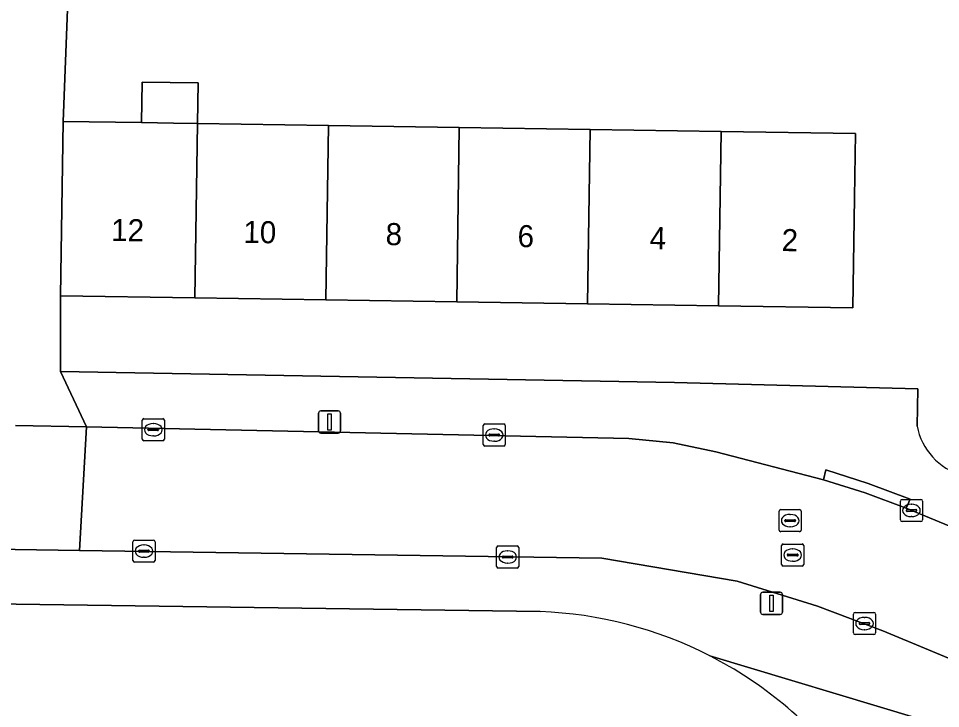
# Model space of a CAD drawing. Extents: x 163683 to 164494, y 382709 to 383872.
# Drawn here: x 164204.03 to 164245.78, y 383428.32 to 383459.58 of the extents above; entities that cross this region are included whole.
import ezdxf

# ---------------------------------------------------------------- set-up
doc = ezdxf.new("R2010")
doc.units = 0
for name, color, linetype in [('IMGEO_Erf', 7, 'Continuous'), ('IMGEO_Kolk', 7, 'Continuous'), ('IMGEO_Lichtmast', 7, 'Continuous'), ('IMGEO_Pand', 7, 'Continuous'), ('IMGEO_Pand_nummerreeks', 7, 'Continuous'), ('IMGEO_Rijbaan_lokaal_open', 7, 'Continuous'), ('IMGEO_Rioolput', 7, 'Continuous'), ('IMGEO_Voetpad_open', 7, 'Continuous')]:
    doc.layers.add(name, color=color, linetype=linetype)

msp = doc.modelspace()

# ---------------------------------------------------------------- linework, layer by layer
at = {"layer": 'IMGEO_Erf'}
for points in [[(164206.268, 383460.383), (164206.057, 383454.918), (164209.609, 383454.864), (164209.637, 383456.7), (164212.164, 383456.661), (164212.136, 383454.826), (164218.065, 383454.736), (164223.995, 383454.646), (164229.924, 383454.556), (164235.853, 383454.466), (164241.932, 383454.374), (164241.888, 383451.475), (164241.812, 383446.475), (164235.733, 383446.567), (164229.804, 383446.657), (164223.875, 383446.747), (164217.945, 383446.837), (164212.016, 383446.927), (164205.938, 383447.019), (164205.945, 383443.58), (164233.742, 383443.091), (164244.754, 383442.799), (164244.717, 383441.116)], [(164227.656, 383432.711), (164161.852, 383433.639)]]:
    msp.add_lwpolyline(points, dxfattribs=at)
for centre, radius, start, end in [((164247.558, 383441.662), 2.893, 190.872, 253.6984), ((164226.958, 383414.336), 18.388, 62.8897, 87.823), ((164226.969, 383414.36), 18.362, 37.9152, 62.8876)]:
    msp.add_arc(centre, radius, start, end, dxfattribs=at)
at = {"layer": 'IMGEO_Kolk'}
for p, q in [((164209.64, 383440.524), (164209.64, 383441.376)), ((164209.715, 383441.45), (164210.567, 383441.45)), ((164210.128, 383441.23), (164210.153, 383441.23)), ((164210.641, 383441.376), (164210.641, 383440.524)), ((164225.076, 383440.283), (164225.076, 383441.135)), ((164225.151, 383441.209), (164226.003, 383441.209)), ((164226.077, 383441.135), (164226.077, 383440.283)), ((164209.899, 383440.944), (164209.899, 383440.956)), ((164210.337, 383440.907), (164209.939, 383440.907)), ((164209.942, 383440.993), (164210.34, 383440.993)), ((164210.383, 383440.956), (164210.383, 383440.944)), ((164225.335, 383440.703), (164225.335, 383440.715)), ((164225.378, 383440.752), (164225.776, 383440.752)), ((164225.564, 383440.989), (164225.589, 383440.989)), ((164225.819, 383440.715), (164225.819, 383440.703)), ((164210.567, 383440.45), (164209.715, 383440.45)), ((164210.151, 383440.67), (164210.126, 383440.67)), ((164225.773, 383440.666), (164225.375, 383440.666)), ((164225.587, 383440.429), (164225.562, 383440.429)), ((164226.003, 383440.209), (164225.151, 383440.209)), ((164244.04, 383437.791), (164244.892, 383437.791)), ((164243.965, 383436.865), (164243.965, 383437.717)), ((164244.453, 383437.571), (164244.478, 383437.571)), ((164244.966, 383437.717), (164244.966, 383436.865)), ((164244.224, 383437.285), (164244.224, 383437.297)), ((164244.662, 383437.248), (164244.264, 383437.248)), ((164244.267, 383437.334), (164244.665, 383437.334)), ((164244.476, 383437.011), (164244.451, 383437.011)), ((164244.708, 383437.297), (164244.708, 383437.285)), ((164244.892, 383436.791), (164244.04, 383436.791)), ((164209.217, 383435.024), (164209.217, 383435.876)), ((164209.292, 383435.95), (164210.144, 383435.95)), ((164209.705, 383435.73), (164209.73, 383435.73)), ((164210.218, 383435.876), (164210.218, 383435.024)), ((164209.476, 383435.444), (164209.476, 383435.456)), ((164209.914, 383435.407), (164209.516, 383435.407)), ((164209.519, 383435.493), (164209.917, 383435.493)), ((164209.96, 383435.456), (164209.96, 383435.444)), ((164225.685, 383434.758), (164225.685, 383435.61)), ((164225.76, 383435.684), (164226.612, 383435.684)), ((164226.173, 383435.464), (164226.198, 383435.464)), ((164226.686, 383435.61), (164226.686, 383434.758)), ((164210.144, 383434.95), (164209.292, 383434.95)), ((164209.728, 383435.17), (164209.703, 383435.17)), ((164225.944, 383435.178), (164225.944, 383435.19)), ((164226.382, 383435.141), (164225.984, 383435.141)), ((164225.987, 383435.227), (164226.385, 383435.227)), ((164226.196, 383434.904), (164226.171, 383434.904)), ((164226.428, 383435.19), (164226.428, 383435.178)), ((164226.612, 383434.684), (164225.76, 383434.684)), ((164241.84, 383431.743), (164241.84, 383432.595)), ((164241.915, 383432.669), (164242.767, 383432.669)), ((164242.328, 383432.449), (164242.353, 383432.449)), ((164242.841, 383432.595), (164242.841, 383431.743)), ((164242.099, 383432.163), (164242.099, 383432.175)), ((164242.537, 383432.126), (164242.139, 383432.126)), ((164242.142, 383432.212), (164242.54, 383432.212)), ((164242.583, 383432.175), (164242.583, 383432.163)), ((164242.767, 383431.669), (164241.915, 383431.669)), ((164242.351, 383431.889), (164242.326, 383431.889))]:
    msp.add_line(p, q, dxfattribs=at)
for points in [[(164209.64, 383440.524), (164209.64, 383441.376)], [(164209.715, 383441.45), (164210.567, 383441.45)], [(164210.641, 383441.376), (164210.641, 383440.524)], [(164225.076, 383440.283), (164225.076, 383441.135)], [(164225.151, 383441.209), (164226.003, 383441.209)], [(164226.077, 383441.135), (164226.077, 383440.283)], [(164210.567, 383440.45), (164209.715, 383440.45)], [(164226.003, 383440.209), (164225.151, 383440.209)], [(164244.04, 383437.791), (164244.892, 383437.791)], [(164243.965, 383436.865), (164243.965, 383437.717)], [(164244.966, 383437.717), (164244.966, 383436.865)], [(164244.892, 383436.791), (164244.04, 383436.791)], [(164209.217, 383435.024), (164209.217, 383435.876)], [(164209.292, 383435.95), (164210.144, 383435.95)], [(164210.218, 383435.876), (164210.218, 383435.024)], [(164225.685, 383434.758), (164225.685, 383435.61)], [(164225.76, 383435.684), (164226.612, 383435.684)], [(164226.686, 383435.61), (164226.686, 383434.758)], [(164210.144, 383434.95), (164209.292, 383434.95)], [(164226.612, 383434.684), (164225.76, 383434.684)], [(164241.84, 383431.743), (164241.84, 383432.595)], [(164241.915, 383432.669), (164242.767, 383432.669)], [(164242.841, 383432.595), (164242.841, 383431.743)], [(164242.767, 383431.669), (164241.915, 383431.669)]]:
    msp.add_lwpolyline(points, dxfattribs=at)
for centre, radius, start, end in [((164209.717, 383441.374), 0.0765, 91.552, 178.448), ((164209.717, 383441.374), 0.0765, 91.552, 178.448), ((164210.565, 383441.374), 0.0765, 1.552, 88.448), ((164210.565, 383441.374), 0.0765, 1.552, 88.448), ((164225.153, 383441.133), 0.0765, 91.552, 178.448), ((164225.153, 383441.133), 0.0765, 91.552, 178.448), ((164226.001, 383441.133), 0.0765, 1.552, 88.448), ((164226.001, 383441.133), 0.0765, 1.552, 88.448), ((164209.939, 383440.953), 0.0403, 85.8775, 175.7526), ((164209.936, 383440.943), 0.0366, 178.938, 274.7102), ((164210.34, 383440.95), 0.043, 264.8664, 352.4533), ((164210.344, 383440.955), 0.0386, 1.7309, 96.639), ((164225.375, 383440.712), 0.0403, 85.8775, 175.7526), ((164225.78, 383440.714), 0.0386, 1.7309, 96.639), ((164209.717, 383440.526), 0.0765, 181.552, 268.448), ((164209.717, 383440.526), 0.0765, 181.552, 268.448), ((164210.565, 383440.526), 0.0765, 271.552, 358.448), ((164210.565, 383440.526), 0.0765, 271.552, 358.448), ((164225.372, 383440.702), 0.0366, 178.938, 274.7102), ((164225.776, 383440.709), 0.043, 264.8664, 352.4533), ((164225.153, 383440.285), 0.0765, 181.552, 268.448), ((164225.153, 383440.285), 0.0765, 181.552, 268.448), ((164226.001, 383440.285), 0.0765, 271.552, 358.448), ((164226.001, 383440.285), 0.0765, 271.552, 358.448), ((164244.042, 383437.715), 0.0765, 91.552, 178.448), ((164244.042, 383437.715), 0.0765, 91.552, 178.448), ((164244.89, 383437.715), 0.0765, 1.552, 88.448), ((164244.89, 383437.715), 0.0765, 1.552, 88.448), ((164244.264, 383437.294), 0.0403, 85.8775, 175.7526), ((164244.261, 383437.284), 0.0366, 178.938, 274.7102), ((164244.665, 383437.291), 0.043, 264.8664, 352.4533), ((164244.669, 383437.296), 0.0386, 1.7309, 96.639), ((164244.042, 383436.867), 0.0765, 181.552, 268.448), ((164244.042, 383436.867), 0.0765, 181.552, 268.448), ((164244.89, 383436.867), 0.0765, 271.552, 358.448), ((164244.89, 383436.867), 0.0765, 271.552, 358.448), ((164209.294, 383435.874), 0.0765, 91.552, 178.448), ((164209.294, 383435.874), 0.0765, 91.552, 178.448), ((164210.142, 383435.874), 0.0765, 1.552, 88.448), ((164210.142, 383435.874), 0.0765, 1.552, 88.448), ((164209.516, 383435.453), 0.0403, 85.8775, 175.7526), ((164209.513, 383435.443), 0.0366, 178.938, 274.7102), ((164209.917, 383435.45), 0.043, 264.8664, 352.4533), ((164209.921, 383435.455), 0.0386, 1.7309, 96.639), ((164225.762, 383435.608), 0.0765, 91.552, 178.448), ((164225.762, 383435.608), 0.0765, 91.552, 178.448), ((164226.61, 383435.608), 0.0765, 1.552, 88.448), ((164226.61, 383435.608), 0.0765, 1.552, 88.448), ((164209.294, 383435.026), 0.0765, 181.552, 268.448), ((164209.294, 383435.026), 0.0765, 181.552, 268.448), ((164210.142, 383435.026), 0.0765, 271.552, 358.448), ((164210.142, 383435.026), 0.0765, 271.552, 358.448), ((164225.984, 383435.187), 0.0403, 85.8775, 175.7526), ((164225.981, 383435.177), 0.0366, 178.938, 274.7102), ((164226.385, 383435.184), 0.043, 264.8664, 352.4533), ((164226.389, 383435.189), 0.0386, 1.7309, 96.639), ((164225.762, 383434.76), 0.0765, 181.552, 268.448), ((164225.762, 383434.76), 0.0765, 181.552, 268.448), ((164226.61, 383434.76), 0.0765, 271.552, 358.448), ((164226.61, 383434.76), 0.0765, 271.552, 358.448), ((164241.917, 383432.593), 0.0765, 91.552, 178.448), ((164241.917, 383432.593), 0.0765, 91.552, 178.448), ((164242.765, 383432.593), 0.0765, 1.552, 88.448), ((164242.765, 383432.593), 0.0765, 1.552, 88.448), ((164242.139, 383432.172), 0.0403, 85.8775, 175.7526), ((164242.136, 383432.162), 0.0366, 178.938, 274.7102), ((164242.54, 383432.169), 0.043, 264.8664, 352.4533), ((164242.544, 383432.174), 0.0386, 1.7309, 96.639), ((164241.917, 383431.745), 0.0765, 181.552, 268.448), ((164241.917, 383431.745), 0.0765, 181.552, 268.448), ((164242.765, 383431.745), 0.0765, 271.552, 358.448), ((164242.765, 383431.745), 0.0765, 271.552, 358.448)]:
    msp.add_arc(centre, radius, start, end, dxfattribs=at)
for centre, major_axis, ratio, start_param, end_param in [((164210.127, 383440.95), (-0.387, 0.002), 0.722429, 4.712389, 7.853982), ((164210.152, 383440.95), (-0.39, 0.002), 0.717154, 1.570796, 4.712389), ((164225.563, 383440.709), (-0.387, 0.002), 0.722429, 4.712389, 7.853982), ((164225.588, 383440.709), (-0.39, 0.002), 0.717154, 1.570796, 4.712389), ((164244.452, 383437.291), (-0.387, 0.002), 0.722429, 4.712389, 7.853982), ((164244.477, 383437.291), (-0.39, 0.002), 0.717154, 1.570796, 4.712389), ((164209.704, 383435.45), (-0.387, 0.002), 0.722429, 4.712389, 7.853982), ((164209.729, 383435.45), (-0.39, 0.002), 0.717154, 1.570796, 4.712389), ((164226.172, 383435.184), (-0.387, 0.002), 0.722429, 4.712389, 7.853982), ((164226.197, 383435.184), (-0.39, 0.002), 0.717154, 1.570796, 4.712389), ((164242.327, 383432.169), (-0.387, 0.002), 0.722429, 4.712389, 7.853982), ((164242.352, 383432.169), (-0.39, 0.002), 0.717154, 1.570796, 4.712389)]:
    msp.add_ellipse(centre, major_axis=major_axis, ratio=ratio, start_param=start_param, end_param=end_param, dxfattribs=at)
at = {"layer": 'IMGEO_Lichtmast'}
for p, q in [((164217.619, 383440.899), (164217.619, 383441.699)), ((164217.619, 383441.699), (164217.619, 383440.899)), ((164217.719, 383441.799), (164218.509, 383441.799)), ((164218.509, 383441.799), (164217.719, 383441.799)), ((164218.609, 383441.699), (164218.609, 383440.899)), ((164218.609, 383440.899), (164218.609, 383441.699)), ((164218.509, 383440.799), (164217.719, 383440.799)), ((164217.719, 383440.799), (164218.509, 383440.799)), ((164237.633, 383432.683), (164237.633, 383433.483)), ((164237.633, 383433.483), (164237.633, 383432.683)), ((164237.733, 383433.583), (164238.523, 383433.583)), ((164238.523, 383433.583), (164237.733, 383433.583)), ((164238.623, 383433.483), (164238.623, 383432.683)), ((164238.623, 383432.683), (164238.623, 383433.483)), ((164238.523, 383432.583), (164237.733, 383432.583)), ((164237.733, 383432.583), (164238.523, 383432.583))]:
    msp.add_line(p, q, dxfattribs=at)
for points in [[(164218.039, 383441.674), (164218.189, 383441.674), (164218.189, 383440.924), (164218.039, 383440.924), (164218.039, 383441.674)], [(164238.053, 383433.458), (164238.203, 383433.458), (164238.203, 383432.708), (164238.053, 383432.708), (164238.053, 383433.458)]]:
    msp.add_lwpolyline(points, dxfattribs=at)
for centre, start, end in [((164217.719, 383441.699), 90, 180), ((164217.719, 383441.699), 90, 180), ((164218.509, 383441.699), 0, 90), ((164218.509, 383441.699), 360, 90), ((164217.719, 383440.899), 180, 270), ((164217.719, 383440.899), 180, 270), ((164218.509, 383440.899), 270, 0), ((164218.509, 383440.899), 270, 0), ((164237.733, 383433.483), 90, 180), ((164237.733, 383433.483), 90, 180), ((164238.523, 383433.483), 0, 90), ((164238.523, 383433.483), 360, 90), ((164237.733, 383432.683), 180, 270), ((164237.733, 383432.683), 180, 270), ((164238.523, 383432.683), 270, 0), ((164238.523, 383432.683), 270, 0)]:
    msp.add_arc(centre, 0.1, start, end, dxfattribs=at)
at = {"layer": 'IMGEO_Pand'}
for points in [[(164209.609, 383454.864), (164211.057, 383454.842), (164212.136, 383454.826), (164212.164, 383456.661), (164209.637, 383456.7)], [(164212.136, 383454.826), (164211.057, 383454.842), (164209.609, 383454.864), (164206.057, 383454.918), (164205.938, 383447.019), (164212.016, 383446.927)], [(164217.945, 383446.837), (164218.065, 383454.736), (164212.136, 383454.826), (164212.016, 383446.927)], [(164217.945, 383446.837), (164223.875, 383446.747), (164223.995, 383454.646), (164218.065, 383454.736)], [(164223.995, 383454.646), (164223.875, 383446.747), (164229.804, 383446.657), (164229.924, 383454.556)], [(164235.853, 383454.466), (164229.924, 383454.556), (164229.804, 383446.657), (164235.733, 383446.567)], [(164235.853, 383454.466), (164235.733, 383446.567), (164241.812, 383446.475), (164241.888, 383451.475), (164241.932, 383454.374)]]:
    msp.add_lwpolyline(points, close=True, dxfattribs=at)
at = {"layer": 'IMGEO_Rijbaan_lokaal_open'}
msp.add_lwpolyline([(164189.818, 383441.31), (164187.4, 383441.347), (164187.361, 383435.783), (164206.797, 383435.477), (164207.11, 383441.075), (164203.903, 383441.138)], dxfattribs=at)
msp.add_lwpolyline([(164258.002, 383425.657), (164260.16, 383430.794), (164244.232, 383437.397), (164242.366, 383438.097), (164240.484, 383438.677), (164235.607, 383439.955), (164233.671, 383440.349), (164231.675, 383440.547), (164207.11, 383441.075), (164206.797, 383435.477), (164230.44, 383435.128), (164236.578, 383434.087), (164240.214, 383432.955), (164243.164, 383431.842)], close=True, dxfattribs=at)
at = {"layer": 'IMGEO_Rioolput'}
for p, q in [((164238.475, 383436.405), (164238.475, 383437.257)), ((164238.55, 383437.331), (164239.402, 383437.331)), ((164238.963, 383437.111), (164238.988, 383437.111)), ((164239.476, 383437.257), (164239.476, 383436.405)), ((164238.734, 383436.825), (164238.734, 383436.837)), ((164239.172, 383436.788), (164238.774, 383436.788)), ((164238.777, 383436.874), (164239.175, 383436.874)), ((164238.986, 383436.551), (164238.961, 383436.551)), ((164239.218, 383436.837), (164239.218, 383436.825)), ((164239.402, 383436.331), (164238.55, 383436.331)), ((164238.662, 383435.772), (164239.514, 383435.772)), ((164238.587, 383434.846), (164238.587, 383435.698)), ((164238.889, 383435.315), (164239.287, 383435.315)), ((164239.075, 383435.552), (164239.1, 383435.552)), ((164239.588, 383435.698), (164239.588, 383434.846)), ((164238.846, 383435.266), (164238.846, 383435.278)), ((164239.284, 383435.229), (164238.886, 383435.229)), ((164239.098, 383434.992), (164239.073, 383434.992)), ((164239.33, 383435.278), (164239.33, 383435.266)), ((164239.514, 383434.772), (164238.662, 383434.772))]:
    msp.add_line(p, q, dxfattribs=at)
for points in [[(164238.475, 383436.405), (164238.475, 383437.257)], [(164238.55, 383437.331), (164239.402, 383437.331)], [(164239.476, 383437.257), (164239.476, 383436.405)], [(164239.402, 383436.331), (164238.55, 383436.331)], [(164238.662, 383435.772), (164239.514, 383435.772)], [(164238.587, 383434.846), (164238.587, 383435.698)], [(164239.588, 383435.698), (164239.588, 383434.846)], [(164239.514, 383434.772), (164238.662, 383434.772)]]:
    msp.add_lwpolyline(points, dxfattribs=at)
for centre, radius, start, end in [((164238.552, 383437.255), 0.0765, 91.552, 178.448), ((164238.552, 383437.255), 0.0765, 91.552, 178.448), ((164239.4, 383437.255), 0.0765, 1.552, 88.448), ((164239.4, 383437.255), 0.0765, 1.552, 88.448), ((164238.774, 383436.834), 0.0403, 85.8775, 175.7526), ((164238.771, 383436.824), 0.0366, 178.938, 274.7102), ((164239.175, 383436.831), 0.043, 264.8664, 352.4533), ((164239.179, 383436.836), 0.0386, 1.7309, 96.639), ((164238.552, 383436.407), 0.0765, 181.552, 268.448), ((164238.552, 383436.407), 0.0765, 181.552, 268.448), ((164239.4, 383436.407), 0.0765, 271.552, 358.448), ((164239.4, 383436.407), 0.0765, 271.552, 358.448), ((164238.664, 383435.696), 0.0765, 91.552, 178.448), ((164238.664, 383435.696), 0.0765, 91.552, 178.448), ((164239.512, 383435.696), 0.0765, 1.552, 88.448), ((164239.512, 383435.696), 0.0765, 1.552, 88.448), ((164238.886, 383435.275), 0.0403, 85.8775, 175.7526), ((164239.291, 383435.277), 0.0386, 1.7309, 96.639), ((164238.883, 383435.265), 0.0366, 178.938, 274.7102), ((164239.287, 383435.272), 0.043, 264.8664, 352.4533), ((164238.664, 383434.848), 0.0765, 181.552, 268.448), ((164238.664, 383434.848), 0.0765, 181.552, 268.448), ((164239.512, 383434.848), 0.0765, 271.552, 358.448), ((164239.512, 383434.848), 0.0765, 271.552, 358.448)]:
    msp.add_arc(centre, radius, start, end, dxfattribs=at)
for centre, major_axis, ratio, start_param, end_param in [((164238.962, 383436.831), (-0.387, 0.002), 0.722429, 4.712389, 7.853982), ((164238.987, 383436.831), (-0.39, 0.002), 0.717154, 1.570796, 4.712389), ((164239.074, 383435.272), (-0.387, 0.002), 0.722429, 4.712389, 7.853982), ((164239.099, 383435.272), (-0.39, 0.002), 0.717154, 1.570796, 4.712389)]:
    msp.add_ellipse(centre, major_axis=major_axis, ratio=ratio, start_param=start_param, end_param=end_param, dxfattribs=at)
at = {"layer": 'IMGEO_Voetpad_open'}
for points in [[(164206.057, 383454.918), (164206.268, 383460.383), (164206.355, 383464.385), (164206.24, 383465.895), (164202.751, 383465.821)], [(164203.903, 383441.138), (164207.11, 383441.075), (164205.945, 383443.58), (164205.938, 383447.019), (164206.057, 383454.918)], [(164058.017, 383451.925), (164059.555, 383450.587), (164121.841, 383439.57), (164149.244, 383434.797), (164153.861, 383434.232), (164157.468, 383433.85), (164161.852, 383433.639), (164227.656, 383432.711)], [(164244.754, 383442.799), (164233.742, 383443.091), (164205.945, 383443.58), (164207.11, 383441.075), (164231.675, 383440.547), (164233.671, 383440.349), (164235.607, 383439.955), (164240.484, 383438.677), (164240.592, 383439.13), (164242.51, 383438.513), (164244.406, 383437.798), (164244.232, 383437.397), (164260.16, 383430.794), (164264.512, 383429.021)], [(164244.717, 383441.116), (164244.754, 383442.799)], [(164259.718, 383424.884), (164258.002, 383425.657), (164243.164, 383431.842), (164240.214, 383432.955), (164236.578, 383434.087), (164230.44, 383435.128), (164206.797, 383435.477), (164187.361, 383435.783), (164172.813, 383435.951), (164172.812, 383435.587), (164168.787, 383435.645), (164168.774, 383436.076), (164167.31, 383436.08), (164167.313, 383435.62), (164163.3, 383435.723), (164163.3, 383436.138), (164154.039, 383436.604), (164149.832, 383437.111), (164142.909, 383438.334), (164122.347, 383442.019)], [(164244.765, 383427.872), (164235.337, 383430.704)], [(164235.337, 383430.704), (164244.765, 383427.872)]]:
    msp.add_lwpolyline(points, dxfattribs=at)
msp.add_lwpolyline([(164240.484, 383438.677), (164242.366, 383438.097), (164244.232, 383437.397), (164244.406, 383437.798), (164242.51, 383438.513), (164240.592, 383439.13)], close=True, dxfattribs=at)
for centre, radius, start, end in [((164247.558, 383441.662), 2.893, 190.872, 253.6984), ((164226.958, 383414.336), 18.388, 62.8897, 87.823), ((164226.969, 383414.36), 18.362, 37.9152, 62.8876)]:
    msp.add_arc(centre, radius, start, end, dxfattribs=at)

# ---------------------------------------------------------------- texts
at = {"layer": 'IMGEO_Pand_nummerreeks'}
for s, rotation, p in [('12', 359.1291, (164208.227, 383449.504)), ('10', 359.1312, (164214.212, 383449.414)), ('8', 359.1312, (164220.652, 383449.316)), ('6', 359.1312, (164226.627, 383449.225)), ('4', 359.1312, (164232.606, 383449.135)), ('2', 359.1312, (164238.583, 383449.044))]:
    msp.add_text(s, height=1, rotation=rotation, dxfattribs=at).set_placement(p)

doc.saveas('drawing.dxf')
